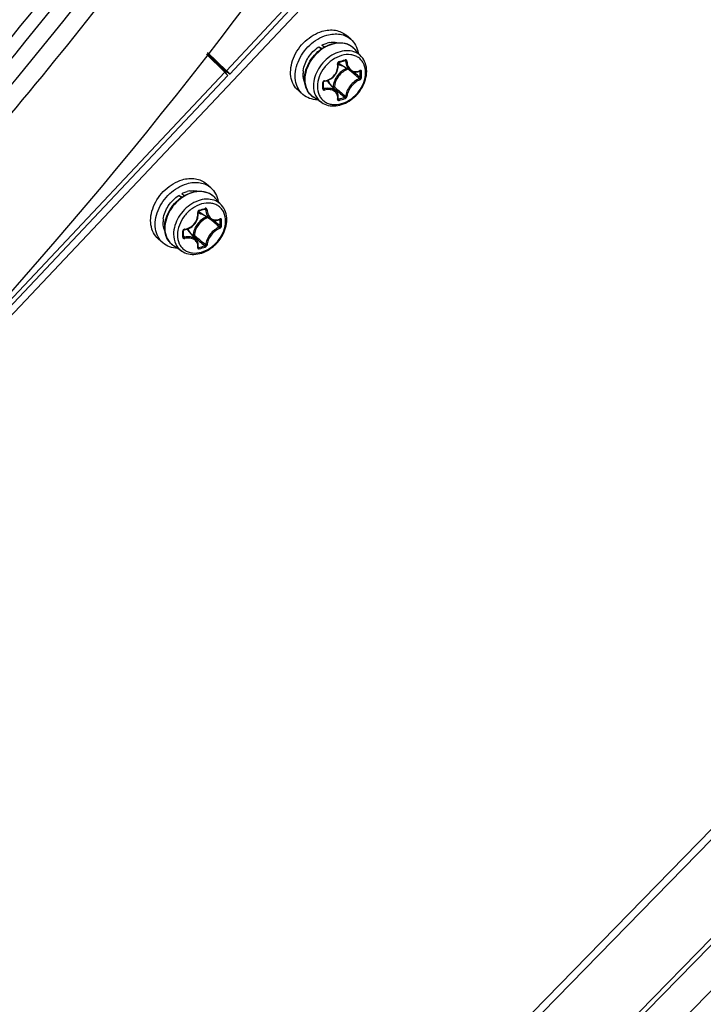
# Model space of a CAD drawing. Header units: millimetres. Extents: x 0 to 420, y 0 to 297.
# Tile 390 of 502: x 385 to 393, y 176 to 186. Entities that reach past the tile are written whole.
import ezdxf

# ---------------------------------------------------------------- set-up
doc = ezdxf.new("R2010")
doc.units = ezdxf.units.MM
doc.header["$LTSCALE"] = 23.1
doc.layers.get('0').update_dxf_attribs({"linetype": 'CONTINUOUS'})
doc.layers.add('02___PRT_ALL_AXES', color=7, linetype='CONTINUOUS')

msp = doc.modelspace()

# ---------------------------------------------------------------- linework, layer by layer
at = {"color": 7, "linetype": 'CONTINUOUS'}
for p, q in [((394.253, 192.71), (370.813, 167.851)), ((387.53, 185.761), (388.252, 186.534)), ((388.32, 186.533), (387.565, 185.725)), ((388.889, 186.106), (388.839, 186.149)), ((388.539, 186.022), (388.578, 186.006)), ((388.566, 185.998), (388.539, 186.022)), ((388.597, 186.018), (388.571, 186.041)), ((389.006, 185.915), (388.935, 185.996)), ((375.58, 159.795), (401.045, 185.87)), ((387.511, 185.745), (387.313, 185.944)), ((387.324, 185.959), (387.53, 185.761)), ((387.354, 185.914), (387.466, 185.801)), ((387.365, 185.891), (387.534, 185.748)), ((388.759, 185.854), (388.768, 185.856)), ((388.768, 185.856), (388.781, 185.86)), ((388.781, 185.86), (388.793, 185.863)), ((388.793, 185.863), (388.805, 185.867)), ((388.805, 185.867), (388.817, 185.87)), ((388.817, 185.87), (388.826, 185.873)), ((388.822, 185.872), (388.834, 185.866)), ((388.826, 185.873), (388.826, 185.873)), ((388.826, 185.873), (388.827, 185.873)), ((388.826, 185.873), (388.826, 185.873)), ((388.827, 185.873), (388.828, 185.873)), ((388.828, 185.873), (388.829, 185.873)), ((388.829, 185.873), (388.829, 185.873)), ((387.454, 185.826), (387.53, 185.761)), ((387.468, 185.804), (387.46, 185.796)), ((387.534, 185.748), (387.476, 185.807)), ((388.733, 185.74), (388.74, 185.754)), ((388.74, 185.754), (388.745, 185.768)), ((388.745, 185.768), (388.749, 185.783)), ((388.749, 185.783), (388.751, 185.798)), ((388.751, 185.846), (388.752, 185.847)), ((388.751, 185.844), (388.751, 185.846)), ((388.751, 185.843), (388.751, 185.844)), ((388.751, 185.841), (388.751, 185.843)), ((388.752, 185.828), (388.751, 185.841)), ((388.751, 185.798), (388.752, 185.813)), ((388.752, 185.847), (388.753, 185.849)), ((388.752, 185.813), (388.752, 185.828)), ((388.753, 185.849), (388.754, 185.85)), ((388.754, 185.85), (388.755, 185.851)), ((388.755, 185.851), (388.756, 185.852)), ((388.756, 185.852), (388.757, 185.853)), ((388.757, 185.853), (388.759, 185.854)), ((388.759, 185.854), (388.759, 185.854)), ((388.887, 185.76), (388.762, 185.837)), ((388.88, 185.764), (388.886, 185.759)), ((388.887, 185.76), (388.893, 185.756)), ((388.893, 185.756), (388.903, 185.752)), ((388.903, 185.752), (388.913, 185.749)), ((388.913, 185.749), (388.924, 185.747)), ((388.957, 185.748), (388.968, 185.751)), ((388.968, 185.751), (388.979, 185.755)), ((388.979, 185.755), (388.988, 185.759)), ((388.985, 185.757), (388.992, 185.754)), ((388.988, 185.759), (388.989, 185.759)), ((388.988, 185.759), (388.988, 185.759)), ((388.989, 185.759), (388.989, 185.759)), ((370.821, 168.037), (387.511, 185.745)), ((387.545, 185.708), (370.855, 167.999)), ((387.511, 185.745), (387.527, 185.729)), ((388.591, 185.64), (388.592, 185.642)), ((388.592, 185.642), (388.593, 185.643)), ((388.593, 185.643), (388.595, 185.644)), ((388.595, 185.644), (388.596, 185.645)), ((388.596, 185.645), (388.598, 185.646)), ((388.598, 185.646), (388.6, 185.647)), ((388.6, 185.647), (388.601, 185.647)), ((388.601, 185.647), (388.613, 185.649)), ((388.613, 185.649), (388.628, 185.652)), ((388.628, 185.652), (388.642, 185.658)), ((388.732, 185.533), (388.637, 185.645)), ((388.642, 185.658), (388.657, 185.664)), ((388.657, 185.664), (388.67, 185.672)), ((388.67, 185.672), (388.683, 185.681)), ((388.683, 185.681), (388.695, 185.691)), ((388.695, 185.691), (388.706, 185.702)), ((388.706, 185.702), (388.716, 185.713)), ((388.716, 185.713), (388.725, 185.726)), ((388.725, 185.726), (388.733, 185.74)), ((388.922, 185.747), (388.936, 185.735)), ((388.924, 185.747), (388.934, 185.746)), ((388.934, 185.746), (388.945, 185.746)), ((388.945, 185.746), (388.957, 185.748)), ((388.366, 185.501), (388.316, 185.544)), ((388.59, 185.638), (388.591, 185.64)), ((388.59, 185.637), (388.59, 185.638)), ((388.59, 185.636), (388.59, 185.637)), ((388.59, 185.625), (388.59, 185.636)), ((388.59, 185.612), (388.59, 185.625)), ((388.59, 185.598), (388.59, 185.612)), ((388.59, 185.585), (388.59, 185.598)), ((388.59, 185.569), (388.59, 185.585)), ((388.59, 185.576), (388.599, 185.564)), ((388.59, 185.569), (388.59, 185.569)), ((388.59, 185.568), (388.59, 185.569)), ((388.59, 185.567), (388.59, 185.568)), ((388.59, 185.567), (388.59, 185.567)), ((388.696, 185.586), (388.689, 185.584)), ((388.701, 185.573), (388.698, 185.572)), ((388.737, 185.525), (388.732, 185.533)), ((388.572, 185.412), (388.481, 185.472)), ((388.743, 185.516), (388.737, 185.525)), ((388.747, 185.506), (388.743, 185.516)), ((388.75, 185.496), (388.747, 185.506)), ((388.752, 185.485), (388.75, 185.496)), ((388.751, 185.453), (388.752, 185.462)), ((388.751, 185.459), (388.757, 185.452)), ((388.751, 185.453), (388.751, 185.453)), ((388.751, 185.452), (388.751, 185.453)), ((388.752, 185.474), (388.752, 185.485)), ((388.752, 185.462), (388.752, 185.474)), ((387.359, 184.481), (387.309, 184.525)), ((387.008, 184.397), (387.047, 184.381)), ((387.036, 184.374), (387.008, 184.397)), ((387.066, 184.393), (387.04, 184.416)), ((387.476, 184.29), (387.404, 184.371)), ((387.262, 184.239), (387.274, 184.242)), ((387.274, 184.242), (387.286, 184.246)), ((387.286, 184.246), (387.295, 184.249)), ((387.292, 184.247), (387.303, 184.241)), ((387.295, 184.249), (387.296, 184.249)), ((387.296, 184.249), (387.295, 184.249)), ((387.296, 184.249), (387.297, 184.249)), ((387.297, 184.249), (387.298, 184.249)), ((387.298, 184.249), (387.299, 184.249)), ((387.299, 184.249), (387.299, 184.248)), ((387.209, 184.129), (387.215, 184.144)), ((387.215, 184.144), (387.218, 184.158)), ((387.218, 184.158), (387.221, 184.173)), ((387.22, 184.22), (387.221, 184.221)), ((387.22, 184.218), (387.22, 184.22)), ((387.22, 184.217), (387.22, 184.218)), ((387.222, 184.204), (387.22, 184.217)), ((387.221, 184.223), (387.222, 184.224)), ((387.221, 184.221), (387.221, 184.223)), ((387.221, 184.173), (387.222, 184.189)), ((387.222, 184.224), (387.223, 184.226)), ((387.222, 184.189), (387.222, 184.204)), ((387.223, 184.226), (387.224, 184.227)), ((387.224, 184.227), (387.226, 184.228)), ((387.226, 184.228), (387.227, 184.229)), ((387.227, 184.229), (387.228, 184.229)), ((387.228, 184.229), (387.229, 184.229)), ((387.229, 184.229), (387.238, 184.232)), ((387.356, 184.135), (387.231, 184.213)), ((387.238, 184.232), (387.25, 184.235)), ((387.25, 184.235), (387.262, 184.239)), ((387.349, 184.14), (387.356, 184.134)), ((387.356, 184.135), (387.363, 184.132)), ((387.449, 184.13), (387.457, 184.134)), ((387.455, 184.133), (387.461, 184.129)), ((387.457, 184.134), (387.458, 184.134)), ((387.458, 184.134), (387.459, 184.134)), ((387.459, 184.134), (387.459, 184.135)), ((387.07, 184.022), (387.082, 184.024)), ((387.082, 184.024), (387.097, 184.028)), ((387.097, 184.028), (387.112, 184.033)), ((387.112, 184.033), (387.126, 184.039)), ((387.126, 184.039), (387.14, 184.047)), ((387.14, 184.047), (387.153, 184.056)), ((387.153, 184.056), (387.165, 184.066)), ((387.165, 184.066), (387.176, 184.077)), ((387.176, 184.077), (387.186, 184.089)), ((387.186, 184.089), (387.195, 184.102)), ((387.195, 184.102), (387.203, 184.115)), ((387.203, 184.115), (387.209, 184.129)), ((387.363, 184.132), (387.373, 184.127)), ((387.373, 184.127), (387.383, 184.124)), ((387.383, 184.124), (387.393, 184.122)), ((387.391, 184.122), (387.405, 184.111)), ((387.393, 184.122), (387.404, 184.121)), ((387.404, 184.121), (387.415, 184.122)), ((387.415, 184.122), (387.426, 184.123)), ((387.426, 184.123), (387.437, 184.126)), ((387.437, 184.126), (387.449, 184.13)), ((386.835, 183.877), (386.785, 183.92)), ((387.059, 184.012), (387.06, 184.014)), ((387.059, 184.011), (387.059, 184.012)), ((387.059, 184.001), (387.059, 184.011)), ((387.059, 183.988), (387.059, 184.001)), ((387.059, 183.974), (387.059, 183.988)), ((387.059, 183.961), (387.059, 183.974)), ((387.059, 183.945), (387.059, 183.961)), ((387.059, 183.952), (387.069, 183.939)), ((387.059, 183.944), (387.059, 183.945)), ((387.059, 183.943), (387.059, 183.944)), ((387.06, 183.943), (387.059, 183.943)), ((387.06, 184.015), (387.061, 184.017)), ((387.06, 184.014), (387.06, 184.015)), ((387.06, 183.942), (387.06, 183.943)), ((387.061, 184.017), (387.063, 184.018)), ((387.063, 184.018), (387.064, 184.02)), ((387.064, 184.02), (387.066, 184.021)), ((387.066, 184.021), (387.068, 184.022)), ((387.068, 184.022), (387.069, 184.022)), ((387.069, 184.022), (387.07, 184.022)), ((387.201, 183.908), (387.107, 184.02)), ((387.166, 183.961), (387.158, 183.959)), ((387.171, 183.949), (387.168, 183.948)), ((387.041, 183.788), (386.951, 183.847)), ((387.207, 183.9), (387.201, 183.908)), ((387.212, 183.891), (387.207, 183.9)), ((387.216, 183.882), (387.212, 183.891)), ((387.22, 183.871), (387.216, 183.882)), ((387.221, 183.86), (387.22, 183.871)), ((387.22, 183.829), (387.221, 183.838)), ((387.22, 183.828), (387.22, 183.829)), ((387.22, 183.828), (387.22, 183.828)), ((387.222, 183.849), (387.221, 183.86)), ((387.221, 183.838), (387.222, 183.849)), ((387.221, 183.835), (387.227, 183.827))]:
    msp.add_line(p, q, dxfattribs=at)
at = {"color": 3, "linetype": 'CONTINUOUS'}
for p, q in [((387.454, 185.826), (387.321, 185.954)), ((387.323, 185.937), (387.33, 185.945)), ((387.358, 185.918), (387.354, 185.914)), ((387.354, 185.914), (387.426, 185.853)), ((401.127, 185.848), (375.659, 159.754)), ((374.352, 157.344), (400.99, 184.623)), ((400.954, 184.515), (374.386, 157.306)), ((374.387, 157.303), (398.377, 181.22)), ((374.387, 157.302), (398.374, 181.217))]:
    msp.add_line(p, q, dxfattribs=at)
at = {"color": 7, "linetype": 'CONTINUOUS'}
for centre, radius, start, end in [((388.704, 185.798), 0.276, 99.1324, 105.2675), ((388.788, 185.866), 0.196, 50.211, 52.557), ((388.788, 185.866), 0.196, 47.2273, 50.2104), ((388.787, 185.865), 0.197, 41.5302, 47.2187), ((388.213, 187.884), 2.096, 285.1573, 287.0544), ((386.645, 184.882), 1.25, 44.2466, 44.7958), ((388.644, 185.728), 0.276, 172.9431, 179.0207), ((388.816, 185.926), 0.104, 231.028, 232.4183), ((388.817, 185.926), 0.105, 232.4272, 238.2028), ((379.784, 175.019), 14.078, 49.4838, 49.7174), ((388.933, 185.879), 0.128, 294.5694, 296.3793), ((387.447, 185.72), 1.545, 0.0047, 1.24), ((387.449, 185.72), 1.558, 0.0043, 1.2397), ((388.606, 185.63), 0.0224, 97.075, 105.672), ((388.557, 185.578), 0.105, 40.0114, 46.1574), ((380.835, 176.248), 12.46, 49.156, 49.4876), ((380.326, 175.539), 13.345, 49.5063, 49.8209), ((387.516, 185.72), 1.476, 358.7317, 0.0048), ((387.518, 185.72), 1.489, 358.7319, 0.0051), ((386.326, 185.597), 2.257, 0.0037, 0.857), ((386.438, 185.597), 2.145, 359.1208, 0.0036), ((388.587, 185.569), 0.00278, 350.9893, 359.0937), ((397.817, 196.295), 14.073, 229.6263, 229.9463), ((397.3, 195.782), 13.334, 229.8909, 230.2448), ((388.753, 185.455), 0.00339, 216.4082, 219.6472), ((388.375, 186.9), 1.498, 284.7858, 287.4177), ((396.409, 194.62), 11.885, 229.9448, 230.3357), ((388.374, 186.903), 1.516, 284.7881, 287.4102), ((396.03, 194.255), 11.348, 230.2437, 230.6438), ((387.174, 184.174), 0.276, 99.1324, 105.2675), ((387.257, 184.241), 0.196, 50.211, 52.557), ((387.258, 184.241), 0.196, 47.2273, 50.2104), ((387.257, 184.241), 0.197, 41.5302, 47.2187), ((386.683, 186.259), 2.096, 285.1573, 287.0544), ((387.114, 184.103), 0.276, 172.9431, 179.0207), ((387.286, 184.301), 0.104, 231.028, 232.4183), ((387.286, 184.302), 0.105, 232.4272, 238.2028), ((378.253, 173.395), 14.078, 49.4838, 49.7174), ((387.402, 184.254), 0.128, 294.5694, 296.3793), ((387.075, 184.006), 0.0224, 97.075, 105.672), ((387.027, 183.953), 0.105, 40.0114, 46.1574), ((379.305, 174.624), 12.46, 49.156, 49.4876), ((378.795, 173.914), 13.345, 49.5063, 49.8209), ((385.917, 184.096), 1.545, 0.0047, 1.24), ((385.985, 184.096), 1.476, 358.7317, 0.0048), ((385.919, 184.095), 1.558, 0.0043, 1.2397), ((385.988, 184.095), 1.489, 358.7319, 0.0051), ((384.795, 183.973), 2.257, 0.0037, 0.857), ((384.908, 183.973), 2.145, 359.1208, 0.0036), ((387.056, 183.945), 0.00278, 350.9893, 359.0937), ((396.287, 194.67), 14.073, 229.6263, 229.9463), ((395.77, 194.158), 13.334, 229.8909, 230.2448), ((387.223, 183.83), 0.00339, 216.4082, 219.6472), ((386.844, 185.275), 1.498, 284.7858, 287.4177), ((394.879, 192.995), 11.885, 229.9448, 230.3357), ((386.844, 185.279), 1.516, 284.7881, 287.4102), ((394.5, 192.631), 11.348, 230.2437, 230.6438)]:
    msp.add_arc(centre, radius, start, end, dxfattribs=at)
for points, knots in [([(378.976, 181.871), (381.357, 184.074), (385.692, 188.912), (389.877, 195.812), (392.324, 201.635), (394.078, 207.394), (394.691, 211.851), (394.719, 214.768)], [0, 0, 0, 0, 0.260218, 0.517594, 0.643305, 0.766, 1, 1, 1, 1]), ([(376.386, 178.628), (378.972, 180.619), (382.567, 184.016), (386.617, 189.151), (389.251, 193.262), (391.428, 197.557), (393.638, 203.336), (394.576, 207.869), (394.804, 210.864)], [0, 0, 0, 0, 0.256713, 0.385748, 0.513858, 0.640132, 0.763745, 1, 1, 1, 1]), ([(395.384, 210.362), (395.156, 207.367), (394.218, 202.833), (392.008, 197.055), (389.831, 192.76), (387.197, 188.648), (383.147, 183.514), (379.552, 180.116), (376.966, 178.125)], [0, 0, 0, 0, 0.236255, 0.359868, 0.486142, 0.614252, 0.743287, 1, 1, 1, 1]), ([(377.038, 177.988), (378.726, 179.288), (381.946, 182.122), (386.191, 186.947), (389.772, 192.241), (391.673, 196.036), (392.481, 197.97)], [0, 0, 0, 0, 0.250468, 0.502714, 0.753575, 1, 1, 1, 1]), ([(371.439, 172.373), (373.022, 173.224), (379.263, 177.066), (384.626, 182.302), (387.931, 186.727)], [0, 0, 0, 0, 0.245426, 1, 1, 1, 1]), ([(388.316, 185.544), (388.294, 185.563), (388.257, 185.611), (388.229, 185.7), (388.231, 185.8), (388.259, 185.903), (388.313, 186.001), (388.41, 186.113), (388.508, 186.173), (388.577, 186.193)], [0, 0, 0, 0, 0.104396, 0.214712, 0.334327, 0.463303, 0.598992, 0.737102, 1, 1, 1, 1]), ([(388.577, 186.193), (388.624, 186.207), (388.697, 186.214), (388.786, 186.187), (388.823, 186.163), (388.839, 186.149)], [0, 0, 0, 0, 0.524089, 0.765965, 1, 1, 1, 1]), ([(388.366, 185.501), (388.344, 185.52), (388.307, 185.568), (388.279, 185.657), (388.281, 185.757), (388.309, 185.86), (388.363, 185.958), (388.46, 186.07), (388.558, 186.13), (388.627, 186.15)], [0, 0, 0, 0, 0.104396, 0.214712, 0.334327, 0.463303, 0.598992, 0.737102, 1, 1, 1, 1]), ([(388.627, 186.15), (388.674, 186.163), (388.747, 186.17), (388.836, 186.144), (388.873, 186.12), (388.889, 186.106)], [0, 0, 0, 0, 0.524089, 0.765965, 1, 1, 1, 1]), ([(388.661, 186.071), (388.669, 186.072), (388.7, 186.076), (388.731, 186.073), (388.753, 186.067)], [0, 0, 0, 0, 0.260904, 1, 1, 1, 1]), ([(388.889, 186.106), (388.91, 186.088), (388.947, 186.041), (388.965, 185.985), (388.97, 185.956)], [0, 0, 0, 0, 0.486811, 1, 1, 1, 1]), ([(388.37, 185.762), (388.376, 185.813), (388.417, 185.915), (388.493, 185.992), (388.539, 186.022)], [0, 0, 0, 0, 0.489346, 1, 1, 1, 1]), ([(388.383, 185.669), (388.383, 185.738), (388.419, 185.844), (388.507, 185.954), (388.565, 186), (388.597, 186.018)], [0, 0, 0, 0, 0.484994, 0.744206, 1, 1, 1, 1]), ([(388.601, 186.014), (388.57, 185.996), (388.511, 185.95), (388.423, 185.839), (388.387, 185.732), (388.387, 185.664)], [0, 0, 0, 0, 0.256449, 0.516507, 1, 1, 1, 1]), ([(389.006, 185.915), (388.989, 185.934), (388.944, 185.967), (388.86, 185.986), (388.769, 185.973), (388.679, 185.933), (388.598, 185.868), (388.515, 185.762), (388.481, 185.661), (388.481, 185.596)], [0, 0, 0, 0, 0.104646, 0.214456, 0.334319, 0.464647, 0.602133, 0.741336, 1, 1, 1, 1]), ([(388.571, 186.041), (388.576, 186.043), (388.595, 186.053), (388.616, 186.06), (388.632, 186.064)], [0, 0, 0, 0, 0.255242, 1, 1, 1, 1]), ([(388.597, 186.018), (388.605, 186.023), (388.638, 186.041), (388.674, 186.054), (388.702, 186.06)], [0, 0, 0, 0, 0.257132, 1, 1, 1, 1]), ([(388.708, 186.057), (388.699, 186.055), (388.662, 186.045), (388.626, 186.029), (388.601, 186.014)], [0, 0, 0, 0, 0.242244, 1, 1, 1, 1]), ([(388.702, 186.06), (388.724, 186.065), (388.768, 186.07), (388.832, 186.062), (388.89, 186.037), (388.921, 186.011), (388.935, 185.996)], [0, 0, 0, 0, 0.266294, 0.518775, 0.761309, 1, 1, 1, 1]), ([(388.907, 186.021), (388.894, 186.031), (388.865, 186.048), (388.798, 186.068), (388.743, 186.065), (388.708, 186.057)], [0, 0, 0, 0, 0.235668, 0.47873, 1, 1, 1, 1]), ([(389.051, 185.741), (389.051, 185.773), (389.042, 185.822), (389.009, 185.875), (388.975, 185.906), (388.934, 185.928), (388.871, 185.943), (388.782, 185.933), (388.682, 185.882), (388.597, 185.801), (388.54, 185.7), (388.525, 185.625), (388.525, 185.589)], [0, 0, 0, 0, 0.116061, 0.170531, 0.224017, 0.278077, 0.33415, 0.455161, 0.589255, 0.730676, 0.870373, 1, 1, 1, 1]), ([(388.761, 185.861), (388.756, 185.86), (388.747, 185.852), (388.744, 185.841), (388.745, 185.836)], [0, 0, 0, 0, 0.497502, 1, 1, 1, 1]), ([(388.761, 185.861), (388.761, 185.859), (388.762, 185.857), (388.76, 185.854), (388.759, 185.854)], [0, 0, 0, 0, 0.627461, 1, 1, 1, 1]), ([(388.828, 185.88), (388.828, 185.88), (388.828, 185.877), (388.828, 185.874), (388.826, 185.873)], [0, 0, 0, 0, 0.317821, 1, 1, 1, 1]), ([(388.847, 185.865), (388.847, 185.87), (388.844, 185.878), (388.835, 185.881), (388.83, 185.881), (388.828, 185.88)], [0, 0, 0, 0, 0.506274, 0.74763, 1, 1, 1, 1]), ([(388.834, 185.866), (388.834, 185.866), (388.833, 185.869), (388.831, 185.872), (388.829, 185.873)], [0, 0, 0, 0, 0.26474, 1, 1, 1, 1]), ([(388.834, 185.866), (388.835, 185.844), (388.842, 185.812), (388.864, 185.777), (388.879, 185.765), (388.887, 185.76)], [0, 0, 0, 0, 0.53086, 0.77212, 1, 1, 1, 1]), ([(388.847, 185.865), (388.845, 185.865), (388.84, 185.865), (388.836, 185.865), (388.834, 185.866)], [0, 0, 0, 0, 0.535787, 1, 1, 1, 1]), ([(388.847, 185.865), (388.848, 185.846), (388.856, 185.81), (388.883, 185.772), (388.912, 185.756), (388.945, 185.75), (388.971, 185.755), (388.986, 185.762)], [0, 0, 0, 0, 0.278831, 0.524545, 0.640418, 0.756075, 1, 1, 1, 1]), ([(389.063, 185.755), (389.063, 185.784), (389.054, 185.842), (389.025, 185.894), (389.006, 185.915)], [0, 0, 0, 0, 0.512172, 1, 1, 1, 1]), ([(387.565, 185.725), (387.564, 185.724), (387.561, 185.727), (387.555, 185.73), (387.546, 185.739), (387.538, 185.744), (387.534, 185.748)], [0, 0, 0, 0, 0.071013, 0.264365, 0.577407, 1, 1, 1, 1]), ([(387.54, 185.754), (387.544, 185.75), (387.55, 185.744), (387.559, 185.734), (387.562, 185.729), (387.566, 185.726), (387.565, 185.725)], [0, 0, 0, 0, 0.422672, 0.735426, 0.928876, 1, 1, 1, 1]), ([(388.572, 185.412), (388.593, 185.398), (388.644, 185.377), (388.728, 185.374), (388.813, 185.396), (388.893, 185.44), (388.964, 185.503), (389.035, 185.603), (389.063, 185.695), (389.063, 185.755)], [0, 0, 0, 0, 0.11099, 0.226939, 0.3499, 0.479569, 0.613404, 0.747536, 1, 1, 1, 1]), ([(388.603, 185.652), (388.624, 185.655), (388.666, 185.669), (388.716, 185.713), (388.746, 185.772), (388.748, 185.815), (388.745, 185.836)], [0, 0, 0, 0, 0.248621, 0.503909, 0.756865, 1, 1, 1, 1]), ([(388.843, 185.787), (388.803, 185.77), (388.733, 185.713), (388.698, 185.628), (388.696, 185.586)], [0, 0, 0, 0, 0.508297, 1, 1, 1, 1]), ([(388.857, 185.778), (388.817, 185.764), (388.746, 185.709), (388.711, 185.626), (388.71, 185.584)], [0, 0, 0, 0, 0.506537, 1, 1, 1, 1]), ([(388.745, 185.836), (388.747, 185.837), (388.749, 185.837), (388.751, 185.839), (388.751, 185.84)], [0, 0, 0, 0, 0.636699, 1, 1, 1, 1]), ([(388.751, 185.833), (388.755, 185.831), (388.768, 185.824), (388.783, 185.819), (388.794, 185.817)], [0, 0, 0, 0, 0.245657, 1, 1, 1, 1]), ([(388.99, 185.764), (388.99, 185.764), (388.99, 185.762), (388.989, 185.759), (388.988, 185.759)], [0, 0, 0, 0, 0.311988, 1, 1, 1, 1]), ([(388.992, 185.754), (388.992, 185.754), (388.992, 185.756), (388.991, 185.758), (388.989, 185.759)], [0, 0, 0, 0, 0.299348, 1, 1, 1, 1]), ([(389.006, 185.753), (389.006, 185.757), (389.004, 185.764), (388.995, 185.766), (388.991, 185.765), (388.99, 185.764)], [0, 0, 0, 0, 0.501065, 0.7339, 1, 1, 1, 1]), ([(389.006, 185.753), (389.004, 185.752), (388.999, 185.752), (388.994, 185.752), (388.992, 185.754)], [0, 0, 0, 0, 0.519253, 1, 1, 1, 1]), ([(387.527, 185.729), (387.529, 185.726), (387.534, 185.721), (387.54, 185.714), (387.543, 185.711), (387.545, 185.708), (387.545, 185.708)], [0, 0, 0, 0, 0.425685, 0.737878, 0.929689, 1, 1, 1, 1]), ([(388.384, 185.641), (388.382, 185.648), (388.371, 185.678), (388.367, 185.709), (388.368, 185.733)], [0, 0, 0, 0, 0.24096, 1, 1, 1, 1]), ([(388.481, 185.472), (388.466, 185.482), (388.437, 185.507), (388.395, 185.571), (388.383, 185.63), (388.383, 185.669)], [0, 0, 0, 0, 0.241408, 0.48582, 1, 1, 1, 1]), ([(388.387, 185.664), (388.387, 185.625), (388.398, 185.568), (388.439, 185.505), (388.466, 185.482), (388.481, 185.472)], [0, 0, 0, 0, 0.517981, 0.760912, 1, 1, 1, 1]), ([(388.525, 185.589), (388.525, 185.556), (388.534, 185.507), (388.567, 185.454), (388.601, 185.423), (388.641, 185.401), (388.705, 185.386), (388.794, 185.396), (388.894, 185.447), (388.978, 185.528), (389.036, 185.629), (389.051, 185.704), (389.051, 185.741)], [0, 0, 0, 0, 0.116061, 0.170531, 0.224017, 0.278077, 0.33415, 0.455161, 0.589255, 0.730676, 0.870373, 1, 1, 1, 1]), ([(388.6, 185.652), (388.595, 185.651), (388.587, 185.645), (388.583, 185.636), (388.583, 185.631)], [0, 0, 0, 0, 0.515379, 1, 1, 1, 1]), ([(388.603, 185.652), (388.603, 185.651), (388.603, 185.649), (388.601, 185.647), (388.601, 185.647)], [0, 0, 0, 0, 0.653706, 1, 1, 1, 1]), ([(388.662, 185.616), (388.66, 185.62), (388.655, 185.634), (388.647, 185.648), (388.639, 185.657)], [0, 0, 0, 0, 0.256486, 1, 1, 1, 1]), ([(388.984, 185.675), (388.965, 185.668), (388.927, 185.645), (388.88, 185.598), (388.846, 185.542), (388.835, 185.5), (388.834, 185.481)], [0, 0, 0, 0, 0.240504, 0.508011, 0.771047, 1, 1, 1, 1]), ([(388.99, 185.662), (388.971, 185.655), (388.936, 185.634), (388.892, 185.589), (388.859, 185.536), (388.848, 185.497), (388.847, 185.479)], [0, 0, 0, 0, 0.240191, 0.508131, 0.771537, 1, 1, 1, 1]), ([(388.984, 185.675), (388.985, 185.675), (388.99, 185.678), (388.992, 185.684), (388.992, 185.688)], [0, 0, 0, 0, 0.22923, 1, 1, 1, 1]), ([(388.99, 185.662), (388.99, 185.666), (388.988, 185.671), (388.985, 185.674), (388.984, 185.675)], [0, 0, 0, 0, 0.765063, 1, 1, 1, 1]), ([(388.99, 185.662), (388.992, 185.663), (389.001, 185.668), (389.006, 185.679), (389.006, 185.687)], [0, 0, 0, 0, 0.23682, 1, 1, 1, 1]), ([(389.006, 185.687), (389.004, 185.686), (388.999, 185.685), (388.994, 185.686), (388.992, 185.688)], [0, 0, 0, 0, 0.514589, 1, 1, 1, 1]), ([(388.481, 185.596), (388.481, 185.56), (388.492, 185.504), (388.531, 185.445), (388.557, 185.422), (388.572, 185.412)], [0, 0, 0, 0, 0.517891, 0.760854, 1, 1, 1, 1]), ([(388.583, 185.631), (388.584, 185.631), (388.586, 185.632), (388.59, 185.634), (388.59, 185.636)], [0, 0, 0, 0, 0.337798, 1, 1, 1, 1]), ([(388.583, 185.564), (388.584, 185.564), (388.586, 185.565), (388.589, 185.567), (388.59, 185.569)], [0, 0, 0, 0, 0.320164, 1, 1, 1, 1]), ([(388.583, 185.564), (388.583, 185.562), (388.584, 185.557), (388.59, 185.55), (388.598, 185.549), (388.603, 185.55)], [0, 0, 0, 0, 0.242796, 0.480959, 1, 1, 1, 1]), ([(388.59, 185.567), (388.591, 185.566), (388.594, 185.563), (388.598, 185.563), (388.599, 185.564)], [0, 0, 0, 0, 0.481244, 1, 1, 1, 1]), ([(388.732, 185.533), (388.725, 185.541), (388.708, 185.555), (388.675, 185.567), (388.638, 185.57), (388.612, 185.567), (388.599, 185.564)], [0, 0, 0, 0, 0.220991, 0.459498, 0.719842, 1, 1, 1, 1]), ([(388.603, 185.55), (388.603, 185.553), (388.602, 185.557), (388.6, 185.562), (388.599, 185.564)], [0, 0, 0, 0, 0.525808, 1, 1, 1, 1]), ([(388.745, 185.449), (388.748, 185.465), (388.747, 185.491), (388.731, 185.519), (388.706, 185.543), (388.661, 185.558), (388.623, 185.555), (388.603, 185.55)], [0, 0, 0, 0, 0.233033, 0.345382, 0.460439, 0.711705, 1, 1, 1, 1]), ([(388.697, 185.586), (388.697, 185.583), (388.697, 185.579), (388.7, 185.575), (388.701, 185.573)], [0, 0, 0, 0, 0.522055, 1, 1, 1, 1]), ([(388.697, 185.586), (388.699, 185.586), (388.703, 185.586), (388.708, 185.585), (388.71, 185.584)], [0, 0, 0, 0, 0.52676, 1, 1, 1, 1]), ([(388.701, 185.573), (388.704, 185.575), (388.708, 185.578), (388.709, 185.583), (388.71, 185.584)], [0, 0, 0, 0, 0.759447, 1, 1, 1, 1]), ([(388.525, 185.443), (388.495, 185.444), (388.438, 185.453), (388.387, 185.483), (388.366, 185.501)], [0, 0, 0, 0, 0.513149, 1, 1, 1, 1]), ([(388.745, 185.449), (388.746, 185.449), (388.748, 185.45), (388.75, 185.452), (388.751, 185.453)], [0, 0, 0, 0, 0.302268, 1, 1, 1, 1]), ([(388.745, 185.449), (388.745, 185.447), (388.745, 185.443), (388.75, 185.436), (388.757, 185.436), (388.761, 185.437)], [0, 0, 0, 0, 0.250804, 0.476639, 1, 1, 1, 1]), ([(388.752, 185.451), (388.753, 185.451), (388.754, 185.451), (388.756, 185.451), (388.757, 185.452)], [0, 0, 0, 0, 0.218072, 1, 1, 1, 1]), ([(388.761, 185.437), (388.762, 185.44), (388.761, 185.445), (388.759, 185.45), (388.757, 185.452)], [0, 0, 0, 0, 0.509293, 1, 1, 1, 1]), ([(388.823, 185.471), (388.825, 185.471), (388.829, 185.473), (388.833, 185.477), (388.834, 185.481)], [0, 0, 0, 0, 0.267515, 1, 1, 1, 1]), ([(388.828, 185.457), (388.828, 185.459), (388.827, 185.464), (388.825, 185.469), (388.823, 185.471)], [0, 0, 0, 0, 0.505426, 1, 1, 1, 1]), ([(388.828, 185.457), (388.83, 185.457), (388.839, 185.462), (388.847, 185.471), (388.847, 185.479)], [0, 0, 0, 0, 0.259636, 1, 1, 1, 1]), ([(388.847, 185.479), (388.844, 185.477), (388.839, 185.477), (388.835, 185.48), (388.834, 185.481)], [0, 0, 0, 0, 0.766641, 1, 1, 1, 1]), ([(386.785, 183.92), (386.764, 183.939), (386.726, 183.986), (386.699, 184.076), (386.7, 184.176), (386.729, 184.279), (386.782, 184.376), (386.879, 184.488), (386.978, 184.549), (387.047, 184.569)], [0, 0, 0, 0, 0.104396, 0.214712, 0.334327, 0.463303, 0.598992, 0.737102, 1, 1, 1, 1]), ([(387.047, 184.569), (387.093, 184.582), (387.166, 184.589), (387.255, 184.563), (387.293, 184.539), (387.309, 184.525)], [0, 0, 0, 0, 0.524089, 0.765965, 1, 1, 1, 1]), ([(386.835, 183.877), (386.814, 183.895), (386.776, 183.943), (386.749, 184.033), (386.75, 184.133), (386.779, 184.235), (386.832, 184.333), (386.929, 184.445), (387.028, 184.505), (387.097, 184.525)], [0, 0, 0, 0, 0.104396, 0.214712, 0.334327, 0.463303, 0.598992, 0.737102, 1, 1, 1, 1]), ([(387.097, 184.525), (387.143, 184.539), (387.216, 184.546), (387.305, 184.519), (387.343, 184.495), (387.359, 184.481)], [0, 0, 0, 0, 0.524089, 0.765965, 1, 1, 1, 1]), ([(387.359, 184.481), (387.38, 184.463), (387.417, 184.417), (387.434, 184.361), (387.439, 184.332)], [0, 0, 0, 0, 0.486811, 1, 1, 1, 1]), ([(386.839, 184.137), (386.846, 184.189), (386.886, 184.291), (386.963, 184.368), (387.008, 184.397)], [0, 0, 0, 0, 0.489346, 1, 1, 1, 1]), ([(386.853, 184.045), (386.853, 184.113), (386.889, 184.219), (386.977, 184.33), (387.035, 184.375), (387.066, 184.393)], [0, 0, 0, 0, 0.484994, 0.744206, 1, 1, 1, 1]), ([(387.071, 184.39), (387.039, 184.371), (386.981, 184.325), (386.892, 184.214), (386.856, 184.108), (386.856, 184.039)], [0, 0, 0, 0, 0.256449, 0.516507, 1, 1, 1, 1]), ([(387.476, 184.29), (387.459, 184.31), (387.414, 184.343), (387.33, 184.361), (387.239, 184.349), (387.149, 184.308), (387.068, 184.244), (386.985, 184.138), (386.951, 184.037), (386.951, 183.972)], [0, 0, 0, 0, 0.104646, 0.214456, 0.334319, 0.464647, 0.602133, 0.741336, 1, 1, 1, 1]), ([(387.04, 184.416), (387.045, 184.419), (387.065, 184.428), (387.086, 184.436), (387.101, 184.44)], [0, 0, 0, 0, 0.255242, 1, 1, 1, 1]), ([(387.066, 184.393), (387.075, 184.398), (387.108, 184.416), (387.144, 184.429), (387.171, 184.435)], [0, 0, 0, 0, 0.257132, 1, 1, 1, 1]), ([(387.177, 184.433), (387.168, 184.431), (387.131, 184.421), (387.096, 184.404), (387.071, 184.39)], [0, 0, 0, 0, 0.242244, 1, 1, 1, 1]), ([(387.13, 184.446), (387.138, 184.447), (387.169, 184.451), (387.201, 184.448), (387.223, 184.442)], [0, 0, 0, 0, 0.260904, 1, 1, 1, 1]), ([(387.171, 184.435), (387.193, 184.44), (387.237, 184.445), (387.302, 184.437), (387.359, 184.413), (387.391, 184.386), (387.404, 184.371)], [0, 0, 0, 0, 0.266294, 0.518775, 0.761309, 1, 1, 1, 1]), ([(387.377, 184.397), (387.364, 184.407), (387.335, 184.424), (387.268, 184.443), (387.213, 184.441), (387.177, 184.433)], [0, 0, 0, 0, 0.235668, 0.47873, 1, 1, 1, 1]), ([(387.521, 184.116), (387.521, 184.148), (387.512, 184.197), (387.478, 184.25), (387.445, 184.282), (387.404, 184.303), (387.341, 184.318), (387.252, 184.308), (387.152, 184.258), (387.067, 184.176), (387.01, 184.075), (386.994, 184), (386.994, 183.964)], [0, 0, 0, 0, 0.116061, 0.170531, 0.224017, 0.278077, 0.33415, 0.455161, 0.589255, 0.730676, 0.870373, 1, 1, 1, 1]), ([(387.297, 184.256), (387.298, 184.255), (387.298, 184.253), (387.297, 184.25), (387.296, 184.249)], [0, 0, 0, 0, 0.317821, 1, 1, 1, 1]), ([(387.317, 184.241), (387.317, 184.245), (387.313, 184.253), (387.305, 184.257), (387.3, 184.256), (387.297, 184.256)], [0, 0, 0, 0, 0.506274, 0.74763, 1, 1, 1, 1]), ([(387.303, 184.241), (387.303, 184.242), (387.303, 184.245), (387.301, 184.247), (387.299, 184.248)], [0, 0, 0, 0, 0.26474, 1, 1, 1, 1]), ([(387.303, 184.241), (387.304, 184.22), (387.311, 184.187), (387.334, 184.153), (387.348, 184.14), (387.356, 184.135)], [0, 0, 0, 0, 0.53086, 0.77212, 1, 1, 1, 1]), ([(387.317, 184.241), (387.314, 184.24), (387.31, 184.24), (387.305, 184.24), (387.303, 184.241)], [0, 0, 0, 0, 0.535787, 1, 1, 1, 1]), ([(387.317, 184.241), (387.318, 184.222), (387.325, 184.185), (387.353, 184.148), (387.382, 184.132), (387.415, 184.125), (387.44, 184.131), (387.456, 184.138)], [0, 0, 0, 0, 0.278831, 0.524545, 0.640418, 0.756075, 1, 1, 1, 1]), ([(387.533, 184.13), (387.533, 184.16), (387.524, 184.218), (387.495, 184.269), (387.476, 184.29)], [0, 0, 0, 0, 0.512172, 1, 1, 1, 1]), ([(387.073, 184.028), (387.094, 184.031), (387.136, 184.045), (387.185, 184.088), (387.215, 184.147), (387.218, 184.191), (387.215, 184.211)], [0, 0, 0, 0, 0.248621, 0.503909, 0.756865, 1, 1, 1, 1]), ([(387.313, 184.162), (387.272, 184.145), (387.202, 184.088), (387.168, 184.004), (387.166, 183.961)], [0, 0, 0, 0, 0.508297, 1, 1, 1, 1]), ([(387.327, 184.154), (387.287, 184.139), (387.216, 184.084), (387.181, 184.001), (387.179, 183.959)], [0, 0, 0, 0, 0.506537, 1, 1, 1, 1]), ([(387.231, 184.236), (387.226, 184.235), (387.217, 184.228), (387.214, 184.217), (387.215, 184.211)], [0, 0, 0, 0, 0.497502, 1, 1, 1, 1]), ([(387.215, 184.212), (387.216, 184.212), (387.218, 184.213), (387.22, 184.215), (387.22, 184.216)], [0, 0, 0, 0, 0.636699, 1, 1, 1, 1]), ([(387.221, 184.209), (387.224, 184.207), (387.237, 184.199), (387.252, 184.195), (387.263, 184.193)], [0, 0, 0, 0, 0.245657, 1, 1, 1, 1]), ([(387.231, 184.236), (387.231, 184.235), (387.231, 184.232), (387.23, 184.23), (387.229, 184.229)], [0, 0, 0, 0, 0.627461, 1, 1, 1, 1]), ([(387.459, 184.14), (387.459, 184.139), (387.459, 184.137), (387.459, 184.135), (387.457, 184.134)], [0, 0, 0, 0, 0.311988, 1, 1, 1, 1]), ([(387.476, 184.129), (387.476, 184.133), (387.473, 184.14), (387.465, 184.142), (387.461, 184.14), (387.459, 184.14)], [0, 0, 0, 0, 0.501065, 0.7339, 1, 1, 1, 1]), ([(387.461, 184.129), (387.461, 184.13), (387.461, 184.132), (387.46, 184.134), (387.459, 184.135)], [0, 0, 0, 0, 0.299348, 1, 1, 1, 1]), ([(386.854, 184.017), (386.851, 184.024), (386.841, 184.053), (386.837, 184.085), (386.837, 184.108)], [0, 0, 0, 0, 0.24096, 1, 1, 1, 1]), ([(386.951, 183.847), (386.935, 183.858), (386.907, 183.882), (386.865, 183.946), (386.853, 184.006), (386.853, 184.045)], [0, 0, 0, 0, 0.241408, 0.48582, 1, 1, 1, 1]), ([(386.856, 184.039), (386.856, 184.001), (386.868, 183.943), (386.909, 183.881), (386.936, 183.857), (386.951, 183.847)], [0, 0, 0, 0, 0.517981, 0.760912, 1, 1, 1, 1]), ([(386.994, 183.964), (386.994, 183.932), (387.003, 183.883), (387.037, 183.829), (387.07, 183.798), (387.111, 183.777), (387.174, 183.762), (387.263, 183.772), (387.363, 183.822), (387.448, 183.904), (387.505, 184.005), (387.521, 184.08), (387.521, 184.116)], [0, 0, 0, 0, 0.116061, 0.170531, 0.224017, 0.278077, 0.33415, 0.455161, 0.589255, 0.730676, 0.870373, 1, 1, 1, 1]), ([(387.041, 183.788), (387.063, 183.774), (387.114, 183.753), (387.197, 183.749), (387.283, 183.771), (387.363, 183.816), (387.433, 183.879), (387.505, 183.979), (387.533, 184.071), (387.533, 184.13)], [0, 0, 0, 0, 0.11099, 0.226939, 0.3499, 0.479569, 0.613404, 0.747536, 1, 1, 1, 1]), ([(387.069, 184.027), (387.065, 184.026), (387.056, 184.021), (387.052, 184.011), (387.052, 184.006)], [0, 0, 0, 0, 0.515379, 1, 1, 1, 1]), ([(387.072, 184.028), (387.072, 184.027), (387.072, 184.025), (387.071, 184.022), (387.07, 184.022)], [0, 0, 0, 0, 0.653706, 1, 1, 1, 1]), ([(387.131, 183.991), (387.13, 183.995), (387.125, 184.01), (387.116, 184.023), (387.109, 184.032)], [0, 0, 0, 0, 0.256486, 1, 1, 1, 1]), ([(387.454, 184.05), (387.435, 184.043), (387.396, 184.021), (387.35, 183.973), (387.316, 183.917), (387.304, 183.876), (387.303, 183.856)], [0, 0, 0, 0, 0.240504, 0.508011, 0.771047, 1, 1, 1, 1]), ([(387.459, 184.038), (387.441, 184.031), (387.405, 184.009), (387.361, 183.965), (387.329, 183.912), (387.318, 183.873), (387.317, 183.854)], [0, 0, 0, 0, 0.240191, 0.508131, 0.771537, 1, 1, 1, 1]), ([(387.454, 184.05), (387.455, 184.051), (387.459, 184.054), (387.461, 184.059), (387.461, 184.063)], [0, 0, 0, 0, 0.22923, 1, 1, 1, 1]), ([(387.459, 184.038), (387.46, 184.041), (387.458, 184.046), (387.455, 184.05), (387.454, 184.05)], [0, 0, 0, 0, 0.765063, 1, 1, 1, 1]), ([(387.459, 184.038), (387.461, 184.038), (387.47, 184.044), (387.476, 184.054), (387.476, 184.062)], [0, 0, 0, 0, 0.23682, 1, 1, 1, 1]), ([(387.476, 184.129), (387.474, 184.128), (387.469, 184.127), (387.463, 184.128), (387.461, 184.129)], [0, 0, 0, 0, 0.519253, 1, 1, 1, 1]), ([(387.476, 184.062), (387.474, 184.061), (387.468, 184.06), (387.463, 184.062), (387.461, 184.063)], [0, 0, 0, 0, 0.514589, 1, 1, 1, 1]), ([(386.951, 183.972), (386.951, 183.935), (386.962, 183.88), (387.001, 183.82), (387.027, 183.797), (387.041, 183.788)], [0, 0, 0, 0, 0.517891, 0.760854, 1, 1, 1, 1]), ([(387.052, 184.006), (387.053, 184.007), (387.056, 184.007), (387.059, 184.009), (387.059, 184.011)], [0, 0, 0, 0, 0.337798, 1, 1, 1, 1]), ([(387.052, 183.94), (387.053, 183.94), (387.056, 183.94), (387.059, 183.942), (387.059, 183.944)], [0, 0, 0, 0, 0.320164, 1, 1, 1, 1]), ([(387.052, 183.94), (387.052, 183.937), (387.053, 183.933), (387.06, 183.926), (387.068, 183.925), (387.073, 183.926)], [0, 0, 0, 0, 0.242796, 0.480959, 1, 1, 1, 1]), ([(387.06, 183.942), (387.061, 183.941), (387.064, 183.939), (387.067, 183.939), (387.069, 183.939)], [0, 0, 0, 0, 0.481244, 1, 1, 1, 1]), ([(387.201, 183.908), (387.194, 183.916), (387.177, 183.93), (387.145, 183.942), (387.108, 183.945), (387.082, 183.942), (387.069, 183.939)], [0, 0, 0, 0, 0.220991, 0.459498, 0.719842, 1, 1, 1, 1]), ([(387.072, 183.926), (387.072, 183.928), (387.071, 183.933), (387.07, 183.937), (387.069, 183.939)], [0, 0, 0, 0, 0.525808, 1, 1, 1, 1]), ([(387.215, 183.825), (387.218, 183.841), (387.217, 183.866), (387.2, 183.895), (387.176, 183.918), (387.131, 183.933), (387.092, 183.93), (387.073, 183.926)], [0, 0, 0, 0, 0.233033, 0.345382, 0.460439, 0.711705, 1, 1, 1, 1]), ([(387.166, 183.961), (387.168, 183.962), (387.173, 183.962), (387.177, 183.961), (387.179, 183.959)], [0, 0, 0, 0, 0.52676, 1, 1, 1, 1]), ([(387.166, 183.961), (387.166, 183.959), (387.167, 183.954), (387.169, 183.95), (387.171, 183.949)], [0, 0, 0, 0, 0.522055, 1, 1, 1, 1]), ([(387.171, 183.949), (387.174, 183.95), (387.178, 183.954), (387.179, 183.958), (387.179, 183.959)], [0, 0, 0, 0, 0.759447, 1, 1, 1, 1]), ([(386.994, 183.818), (386.965, 183.819), (386.907, 183.829), (386.856, 183.858), (386.835, 183.877)], [0, 0, 0, 0, 0.513149, 1, 1, 1, 1]), ([(387.215, 183.825), (387.215, 183.823), (387.214, 183.819), (387.219, 183.812), (387.227, 183.812), (387.231, 183.813)], [0, 0, 0, 0, 0.250804, 0.476639, 1, 1, 1, 1]), ([(387.215, 183.825), (387.216, 183.825), (387.218, 183.825), (387.22, 183.827), (387.22, 183.829)], [0, 0, 0, 0, 0.302268, 1, 1, 1, 1]), ([(387.222, 183.827), (387.222, 183.827), (387.224, 183.826), (387.225, 183.827), (387.227, 183.827)], [0, 0, 0, 0, 0.218072, 1, 1, 1, 1]), ([(387.231, 183.813), (387.231, 183.815), (387.23, 183.82), (387.228, 183.825), (387.227, 183.827)], [0, 0, 0, 0, 0.509293, 1, 1, 1, 1]), ([(387.293, 183.846), (387.294, 183.846), (387.299, 183.848), (387.303, 183.853), (387.303, 183.856)], [0, 0, 0, 0, 0.267515, 1, 1, 1, 1]), ([(387.297, 183.832), (387.298, 183.835), (387.297, 183.84), (387.295, 183.844), (387.293, 183.846)], [0, 0, 0, 0, 0.505426, 1, 1, 1, 1]), ([(387.297, 183.832), (387.3, 183.833), (387.309, 183.837), (387.316, 183.847), (387.317, 183.854)], [0, 0, 0, 0, 0.259636, 1, 1, 1, 1]), ([(387.317, 183.854), (387.314, 183.853), (387.308, 183.853), (387.304, 183.855), (387.303, 183.856)], [0, 0, 0, 0, 0.766641, 1, 1, 1, 1])]:
    msp.add_open_spline(points, degree=3, knots=knots, dxfattribs=at)
at = {"color": 3, "linetype": 'CONTINUOUS'}
msp.add_open_spline([(387.323, 185.937), (387.324, 185.937), (387.328, 185.934), (387.333, 185.931), (387.343, 185.923), (387.35, 185.917), (387.354, 185.914)], degree=3, knots=[0, 0, 0, 0, 0.071013, 0.264365, 0.577407, 1, 1, 1, 1], dxfattribs=at)
at = {"color": 7, "linetype": 'CONTINUOUS'}
for points in [[(388.751, 185.452), (388.751, 185.452), (388.752, 185.452), (388.752, 185.451)], [(387.22, 183.828), (387.221, 183.827), (387.221, 183.827), (387.222, 183.827)]]:
    msp.add_open_spline(points, degree=3, dxfattribs=at)
at = {"layer": '02___PRT_ALL_AXES', "color": 7, "linetype": 'CONTINUOUS'}
for points, knots in [([(392.627, 197.908), (391.007, 193.996), (386.634, 186.558), (380.541, 180.458), (377.143, 177.852)], [0, 0, 0, 0, 0.497213, 1, 1, 1, 1]), ([(387.08, 187.725), (386.376, 186.767), (383.437, 183.056), (379.971, 179.76), (377.151, 177.614)], [0, 0, 0, 0, 0.25112, 1, 1, 1, 1])]:
    msp.add_open_spline(points, degree=3, knots=knots, dxfattribs=at)

doc.saveas('drawing.dxf')
